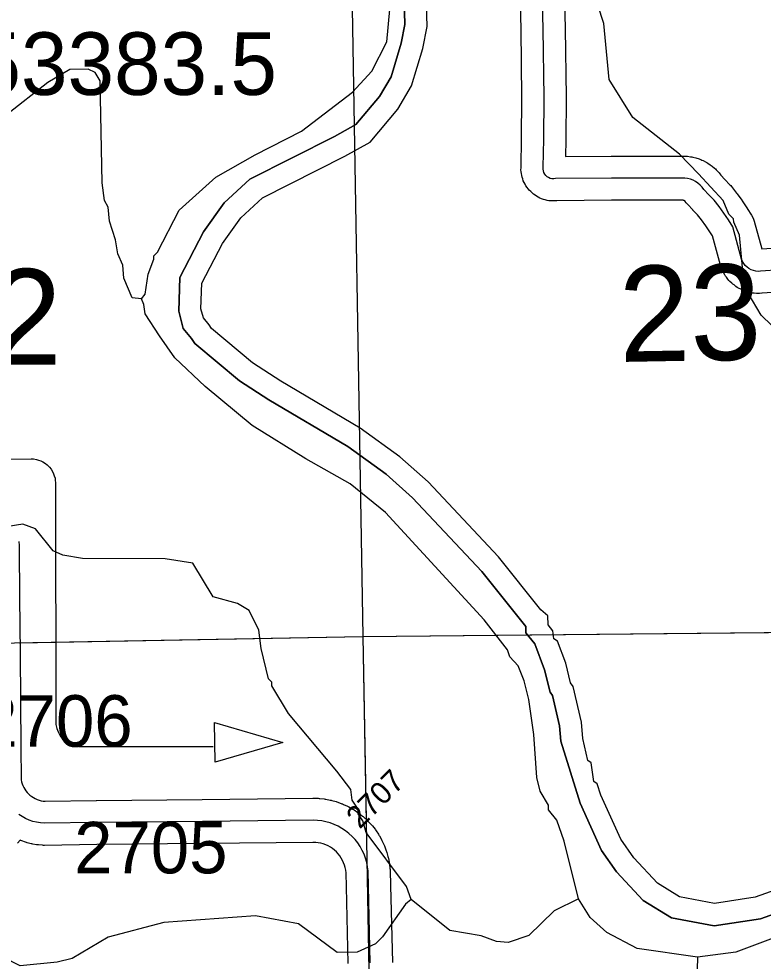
# Model space of a CAD drawing. Extents: x 23.6 to 68.7, y -63 to -29.
# Drawn here: x 42.324 to 43.335, y -56.084 to -54.804 of the extents above; entities that cross this region are included whole.
import ezdxf

# ---------------------------------------------------------------- set-up
doc = ezdxf.new("R2010")
doc.units = 0
for name, color, linetype in [('tdCoDirctArrow', 7, 'Continuous'), ('tdCoHydroRiver', 7, 'Continuous'), ('tdCoSecRdNmbr', 7, 'Continuous'), ('tdCoSecRteBand', 7, 'Continuous'), ('tdCoSecRteCL', 7, 'Continuous'), ('tdCoSectLine', 7, 'Continuous'), ('tdCoSectLinePart', 7, 'Continuous'), ('tdCoSectNmbr', 7, 'Continuous'), ('tdCoStrucSecCoName', 7, 'Continuous'), ('tdCoSurfEarth', 7, 'Continuous'), ('tdCoSurfGravel', 7, 'Continuous'), ('tdCoTwpBndry', 7, 'Continuous'), ('tdCoTwpBndryShd', 7, 'Continuous')]:
    doc.layers.add(name, color=color, linetype=linetype)

msp = doc.modelspace()

# ---------------------------------------------------------------- linework, layer by layer
at = {"layer": 'tdCoDirctArrow'}
msp.add_lwpolyline([(41.919, -55.4023), (42.3403, -55.4012), (42.3438, -55.4013), (42.3476, -55.4021), (42.3503, -55.4029), (42.3534, -55.404), (42.3562, -55.4053), (42.3597, -55.4075), (42.3623, -55.4096), (42.3652, -55.4125), (42.3677, -55.4155), (42.3695, -55.4186), (42.3708, -55.4214), (42.3718, -55.4242), (42.3728, -55.4275), (42.3732, -55.4303), (42.3735, -55.4337), (42.3741, -55.7619), (42.3751, -55.7677), (42.3769, -55.7723), (42.3797, -55.7775), (42.3831, -55.782), (42.3902, -55.7874), (42.3979, -55.7909), (42.4045, -55.792), (42.5874, -55.7918)], dxfattribs=at)
msp.add_lwpolyline([(42.5896, -55.7594), (42.6821, -55.7866), (42.5902, -55.8133)], close=True, dxfattribs=at)
at = {"layer": 'tdCoHydroRiver'}
for points in [[(43.4779, -55.9417), (43.3237, -55.9968), (43.2685, -56.0052), (43.2211, -55.9962), (43.1909, -55.9776), (43.159, -55.9431), (43.1414, -55.918), (43.114, -55.8583), (43.1091, -55.8426), (43.1044, -55.8395), (43.101, -55.8142), (43.0962, -55.8111), (43.0896, -55.7812), (43.0878, -55.7591), (43.0763, -55.7103), (43.0731, -55.7056), (43.0665, -55.6788), (43.0552, -55.6489), (43.0504, -55.6458), (43.0487, -55.6348), (43.0424, -55.6269), (43.0422, -55.6143), (43.0327, -55.6065), (42.9752, -55.5344), (42.8795, -55.4327), (42.8413, -55.3984), (42.7872, -55.3594), (42.6793, -55.2957), (42.6412, -55.2708), (42.5855, -55.224), (42.5823, -55.2193), (42.5743, -55.2099), (42.571, -55.1973), (42.5723, -55.1626), (42.6002, -55.1086), (42.6251, -55.0737), (42.6548, -55.0465), (42.7664, -54.9902), (42.8009, -54.971), (42.8384, -54.9264), (42.857, -54.8947), (42.8723, -54.844), (42.8784, -54.8139), (42.8761, -54.7398)], [(43.6152, -55.2742), (43.5236, -55.2672), (43.4336, -55.2665), (43.4003, -55.2557), (43.3607, -55.234), (43.332, -55.2059), (43.3143, -55.176), (43.3078, -55.1556), (43.3025, -55.0972), (43.2945, -55.0799), (43.2944, -55.0752), (43.2881, -55.0689), (43.28, -55.0501), (43.2465, -55.0141), (43.221, -54.9875), (43.1574, -54.9376), (43.1253, -54.8858), (43.1183, -54.8101), (43.1101, -54.7849)], [(42.4904, -55.1839), (42.4951, -55.1775), (42.4995, -55.1506), (42.5072, -55.13), (42.5072, -55.1253), (42.5119, -55.1205), (42.5413, -55.0634), (42.5914, -55.0187), (42.6448, -54.9882), (42.7076, -54.9561), (42.7766, -54.9033), (42.8032, -54.8746), (42.8233, -54.835), (42.8276, -54.7907)], [(42.4904, -55.1839), (42.4777, -55.1824), (42.4664, -55.1557), (42.4647, -55.1383), (42.4582, -55.1226), (42.4549, -55.1037), (42.4468, -55.0785), (42.445, -55.0596), (42.4402, -55.0502), (42.4368, -55.0265), (42.4339, -54.8876), (42.4275, -54.8766), (42.418, -54.872), (42.3927, -54.8722), (42.3629, -54.8899), (42.3065, -54.9346)], [(43.0838, -55.9991), (43.0641, -55.9204), (43.0543, -55.892), (43.0432, -55.8779), (43.0431, -55.8716), (43.0319, -55.8528), (43.027, -55.8339), (43.0232, -55.7755), (43.0165, -55.7282), (43.0099, -55.703), (43.0018, -55.6826), (42.9907, -55.67), (42.9874, -55.6606), (42.9555, -55.6199), (42.8215, -55.4743), (42.7738, -55.4353), (42.7135, -55.4012), (42.6404, -55.3561), (42.5768, -55.303), (42.5354, -55.2639), (42.5145, -55.2342), (42.4953, -55.2043), (42.4936, -55.1917), (42.4904, -55.1839)], [(42.8565, -55.9997), (42.85, -55.9824), (42.7956, -55.9087), (42.7907, -55.893), (42.7843, -55.8835), (42.7843, -55.8772), (42.7763, -55.8647), (42.7745, -55.8505), (42.7554, -55.8254), (42.6899, -55.7471), (42.6674, -55.7094), (42.6674, -55.7047), (42.6626, -55.7), (42.6528, -55.6591), (42.6494, -55.6338), (42.6365, -55.6071), (42.6206, -55.5978), (42.5874, -55.5886), (42.5601, -55.5431), (42.5222, -55.5372), (42.4101, -55.5367), (42.3832, -55.5322), (42.3705, -55.526), (42.3465, -55.4962), (42.3291, -55.4901), (42.2976, -55.4951)], [(42.8565, -55.9997), (42.8486, -56.0061), (42.8175, -56.0506), (42.8081, -56.0601), (42.783, -56.0714), (42.7561, -56.0717), (42.7037, -56.0327), (42.6452, -56.0222), (42.5205, -56.0313), (42.445, -56.051), (42.3963, -56.0798), (42.3758, -56.0848), (42.3254, -56.09), (42.3015, -56.0776), (42.2795, -56.0794), (42.2168, -56.1273), (42.1586, -56.1515), (42.1398, -56.1675), (42.129, -56.1897), (42.0827, -56.3007), (42.0765, -56.3118), (42.0644, -56.3671)], [(43.0838, -55.9991), (43.0508, -56.0152), (43.0164, -56.0487), (42.9881, -56.0584), (42.9723, -56.057), (42.9517, -56.0493), (42.909, -56.0418), (42.8565, -55.9997)], [(43.2455, -56.0781), (43.1633, -56.0662), (43.1221, -56.0445), (43.0998, -56.0242), (43.0838, -55.9991)], [(43.4061, -56.0308), (43.2976, -56.0713), (43.2455, -56.0781)], [(43.2455, -56.0781), (43.2443, -56.1112)]]:
    msp.add_lwpolyline(points, dxfattribs=at)
at = {"layer": 'tdCoSecRteBand'}
for points in [[(43.4088, -55.1712), (43.3332, -55.1763), (43.333, -55.1763), (43.3327, -55.1763), (43.3294, -55.1765), (43.3274, -55.1766), (43.3253, -55.1765), (43.3221, -55.1762), (43.32, -55.176), (43.318, -55.1756), (43.3148, -55.1748), (43.3128, -55.1744), (43.3108, -55.1737), (43.3078, -55.1725), (43.3058, -55.1718), (43.304, -55.1708), (43.3011, -55.1693), (43.2993, -55.1683), (43.2976, -55.1671), (43.295, -55.1651), (43.2933, -55.1639), (43.2918, -55.1625), (43.2895, -55.1602), (43.288, -55.1588), (43.2867, -55.1571), (43.2847, -55.1546), (43.2834, -55.1529), (43.2824, -55.1512), (43.2807, -55.1483), (43.2797, -55.1465), (43.2789, -55.1446), (43.2776, -55.1416), (43.2769, -55.1398), (43.2764, -55.138), (43.2656, -55.0984), (43.2623, -55.0931), (43.2567, -55.0848), (43.2508, -55.0766), (43.2454, -55.0697), (43.2395, -55.0637), (43.2392, -55.0634), (43.2389, -55.0631), (43.2321, -55.0557), (43.231, -55.0545), (43.2301, -55.0533), (43.2288, -55.0515), (43.2284, -55.0512), (43.228, -55.0509), (43.2276, -55.0506), (43.2272, -55.0504), (43.2267, -55.0502), (43.2262, -55.0501), (43.2257, -55.05), (43.2238, -55.05), (43.1287, -55.05), (43.0545, -55.0506), (43.0539, -55.0507), (43.0513, -55.051), (43.0486, -55.0509), (43.0462, -55.0508), (43.0436, -55.0507), (43.041, -55.0501), (43.0387, -55.0495), (43.0361, -55.0489), (43.0337, -55.0479), (43.0314, -55.047), (43.029, -55.046), (43.0268, -55.0445), (43.0248, -55.0432), (43.0225, -55.0418), (43.0206, -55.04), (43.0188, -55.0383), (43.0169, -55.0365), (43.0153, -55.0344), (43.0139, -55.0325), (43.0123, -55.0304), (43.0111, -55.028), (43.01, -55.0259), (43.0088, -55.0235), (43.008, -55.021), (43.0073, -55.0187), (43.0066, -55.0162), (43.0062, -55.0136), (43.006, -55.0112), (43.0056, -55.0085), (43.0058, -55.0059), (43.0059, -55.0041), (43.0065, -54.9668), (43.0069, -54.9104), (43.0057, -54.8176), (43.0049, -54.7823)], [(43.0649, -54.781), (43.0657, -54.8164), (43.0657, -54.8166), (43.0657, -54.8167), (43.0669, -54.9099), (43.0669, -54.9102), (43.0669, -54.9105), (43.0665, -54.9674), (43.0665, -54.9675), (43.0665, -54.9677), (43.0661, -54.9905), (43.1283, -54.99), (43.1285, -54.99), (43.1286, -54.99), (43.2241, -54.99), (43.2244, -54.99), (43.2247, -54.99), (43.2286, -54.99), (43.2303, -54.9901), (43.232, -54.9903), (43.2358, -54.9908), (43.2375, -54.991), (43.2392, -54.9915), (43.243, -54.9924), (43.2446, -54.9928), (43.2462, -54.9934), (43.2499, -54.9948), (43.2514, -54.9954), (43.253, -54.9962), (43.2564, -54.9979), (43.2579, -54.9987), (43.2594, -54.9996), (43.2626, -55.0018), (43.264, -55.0027), (43.2653, -55.0038), (43.2683, -55.0063), (43.2696, -55.0074), (43.2708, -55.0087), (43.2735, -55.0115), (43.2746, -55.0127), (43.2757, -55.0141), (43.2771, -55.016), (43.2826, -55.0219), (43.2894, -55.0289), (43.2906, -55.0301), (43.2917, -55.0315), (43.2985, -55.0402), (43.2988, -55.0406), (43.2991, -55.0411), (43.3056, -55.05), (43.3059, -55.0505), (43.3062, -55.0509), (43.3124, -55.0601), (43.3127, -55.0605), (43.3129, -55.061), (43.3188, -55.0704), (43.3211, -55.0741), (43.3223, -55.0783), (43.3326, -55.1162), (43.4088, -55.111)], [(42.3237, -55.5134), (42.3242, -55.5188), (42.3243, -55.5202), (42.3243, -55.5216), (42.3247, -55.59), (42.3253, -55.665), (42.3265, -55.7943), (42.3265, -55.7943), (42.3265, -55.7943), (42.3268, -55.835), (42.327, -55.8374), (42.3275, -55.8401), (42.3283, -55.8427), (42.3292, -55.8452), (42.3303, -55.8476), (42.3316, -55.8499), (42.3331, -55.8522), (42.3348, -55.8543), (42.3367, -55.8562), (42.3388, -55.8581), (42.3412, -55.86), (42.3435, -55.8615), (42.346, -55.8628), (42.3485, -55.864), (42.3512, -55.8649), (42.3539, -55.8656), (42.3567, -55.8661), (42.3592, -55.8663), (42.4289, -55.8653), (42.4289, -55.8653), (42.429, -55.8653), (42.5728, -55.8638), (42.7229, -55.8622), (42.7237, -55.8622), (42.7244, -55.8622), (42.7302, -55.8624), (42.7314, -55.8625), (42.7326, -55.8626), (42.7385, -55.8633), (42.7396, -55.8634), (42.7408, -55.8636), (42.7466, -55.8648), (42.7477, -55.865), (42.7489, -55.8653), (42.7545, -55.8669), (42.7557, -55.8672), (42.7568, -55.8677), (42.7623, -55.8697), (42.7634, -55.8701), (42.7645, -55.8706), (42.7698, -55.873), (42.7709, -55.8735), (42.7719, -55.8741), (42.7771, -55.877), (42.7781, -55.8776), (42.7791, -55.8782), (42.784, -55.8815), (42.785, -55.8822), (42.7859, -55.8829), (42.7905, -55.8865), (42.7915, -55.8873), (42.7923, -55.8881), (42.7967, -55.8921), (42.7975, -55.8929), (42.7983, -55.8937), (42.8023, -55.8981), (42.8031, -55.8989), (42.8038, -55.8999), (42.8075, -55.9045), (42.8082, -55.9054), (42.8089, -55.9064), (42.8121, -55.9113), (42.8128, -55.9123), (42.8134, -55.9133), (42.8162, -55.9185), (42.8168, -55.9195), (42.8173, -55.9206), (42.8198, -55.9259), (42.8203, -55.927), (42.8207, -55.9281), (42.8227, -55.9336), (42.8231, -55.9347), (42.8234, -55.9359), (42.825, -55.9415), (42.8253, -55.9427), (42.8255, -55.9438), (42.8267, -55.9496), (42.8269, -55.9508), (42.827, -55.952), (42.8277, -55.9578), (42.8278, -55.959), (42.8279, -55.9603), (42.8285, -55.9807), (42.8286, -55.9808), (42.8286, -55.9809), (42.831, -56.0853)], [(42.771, -56.0866), (42.7686, -55.9825), (42.768, -55.9634), (42.7676, -55.96), (42.7669, -55.9565), (42.7659, -55.9532), (42.7647, -55.9499), (42.7633, -55.9467), (42.7615, -55.9436), (42.7596, -55.9407), (42.7574, -55.9379), (42.755, -55.9353), (42.7525, -55.9329), (42.7497, -55.9307), (42.7468, -55.9288), (42.7437, -55.9271), (42.7405, -55.9256), (42.7372, -55.9244), (42.7338, -55.9234), (42.7304, -55.9227), (42.7269, -55.9223), (42.7229, -55.9222), (42.5735, -55.9238), (42.5735, -55.9238), (42.5735, -55.9238), (42.4297, -55.9253), (42.3585, -55.9263), (42.357, -55.9263), (42.3556, -55.9262), (42.3503, -55.9257), (42.3491, -55.9256), (42.3478, -55.9254), (42.3426, -55.9245), (42.3414, -55.9243), (42.3402, -55.924), (42.3351, -55.9227), (42.3339, -55.9224), (42.3327, -55.922), (42.3277, -55.9203), (42.3266, -55.9199), (42.3254, -55.9194), (42.3217, -55.9235)]]:
    msp.add_lwpolyline(points, dxfattribs=at)
at = {"layer": 'tdCoSecRteCL'}
for points in [[(43.4109, -55.141), (43.3311, -55.1464), (43.3279, -55.1466), (43.3246, -55.1463), (43.3213, -55.1456), (43.3182, -55.1444), (43.3153, -55.1428), (43.3127, -55.1409), (43.3103, -55.1386), (43.3083, -55.136), (43.3066, -55.1332), (43.3053, -55.1301), (43.2933, -55.0862), (43.2875, -55.0768), (43.2813, -55.0676), (43.2748, -55.0586), (43.268, -55.0499), (43.2609, -55.0427), (43.254, -55.0353), (43.2517, -55.0321), (43.249, -55.0293), (43.246, -55.0268), (43.2428, -55.0246), (43.2393, -55.0229), (43.2357, -55.0215), (43.2319, -55.0206), (43.228, -55.02), (43.2241, -55.02), (43.1286, -55.02), (43.0525, -55.0206), (43.0501, -55.0209), (43.0477, -55.0208), (43.0453, -55.0203), (43.0431, -55.0193), (43.0411, -55.018), (43.0393, -55.0164), (43.0378, -55.0144), (43.0367, -55.0123), (43.036, -55.01), (43.0357, -55.0076), (43.0359, -55.0052), (43.0365, -54.9672), (43.0369, -54.9103), (43.0357, -54.8171), (43.0349, -54.7816)], [(42.801, -56.086), (42.7986, -55.9816), (42.7979, -55.9612), (42.7972, -55.9554), (42.7961, -55.9496), (42.7945, -55.9439), (42.7925, -55.9384), (42.79, -55.9331), (42.7872, -55.9279), (42.7839, -55.923), (42.7803, -55.9184), (42.7763, -55.9141), (42.772, -55.9101), (42.7673, -55.9064), (42.7624, -55.9032), (42.7573, -55.9003), (42.752, -55.8978), (42.7464, -55.8958), (42.7408, -55.8942), (42.735, -55.8931), (42.7291, -55.8924), (42.7233, -55.8922), (42.5732, -55.8938), (42.4293, -55.8953), (42.3581, -55.8963), (42.3529, -55.8958), (42.3477, -55.895), (42.3425, -55.8937), (42.3375, -55.8919), (42.3327, -55.8898), (42.3281, -55.8873), (42.3237, -55.8844)]]:
    msp.add_lwpolyline(points, dxfattribs=at)
at = {"layer": 'tdCoSectLine'}
for points in [[(42.774, -54.6476), (42.774, -54.655), (42.791, -55.6424)], [(41.7942, -55.6609), (42.791, -55.6424)], [(42.791, -55.6424), (43.8008, -55.6326)], [(42.791, -55.6424), (42.8088, -56.6521)]]:
    msp.add_lwpolyline(points, dxfattribs=at)
at = {"layer": 'tdCoSectLinePart'}
for points in [[(42.774, -54.6476), (42.774, -54.655), (42.791, -55.6424)], [(42.3246, -55.6511), (42.791, -55.6424)], [(42.791, -55.6424), (43.6538, -55.634)], [(42.791, -55.6424), (42.7954, -55.8914)]]:
    msp.add_lwpolyline(points, dxfattribs=at)
at = {"layer": 'tdCoSurfEarth'}
msp.add_lwpolyline([(43.4109, -55.141), (43.3311, -55.1464), (43.3279, -55.1466), (43.3246, -55.1463), (43.3213, -55.1456), (43.3182, -55.1444), (43.3153, -55.1428), (43.3127, -55.1409), (43.3103, -55.1386), (43.3083, -55.136), (43.3066, -55.1332), (43.3053, -55.1301), (43.2933, -55.0862), (43.2875, -55.0768), (43.2813, -55.0676), (43.2748, -55.0586), (43.268, -55.0499), (43.2609, -55.0427), (43.254, -55.0353), (43.2517, -55.0321), (43.249, -55.0293), (43.246, -55.0268), (43.2428, -55.0246), (43.2393, -55.0229), (43.2357, -55.0215), (43.2319, -55.0206), (43.228, -55.02), (43.2241, -55.02), (43.1286, -55.02), (43.0525, -55.0206), (43.0501, -55.0209), (43.0477, -55.0208), (43.0453, -55.0203), (43.0431, -55.0193), (43.0411, -55.018), (43.0393, -55.0164), (43.0378, -55.0144), (43.0367, -55.0123), (43.036, -55.01), (43.0357, -55.0076), (43.0359, -55.0052), (43.0365, -54.9672), (43.0369, -54.9103), (43.0357, -54.8171), (43.0349, -54.7816)], dxfattribs=at)
at = {"layer": 'tdCoSurfGravel'}
msp.add_lwpolyline([(42.801, -56.086), (42.7986, -55.9816), (42.7979, -55.9612), (42.7972, -55.9554), (42.7961, -55.9496), (42.7945, -55.9439), (42.7925, -55.9384), (42.79, -55.9331), (42.7872, -55.9279), (42.7839, -55.923), (42.7803, -55.9184), (42.7763, -55.9141), (42.772, -55.9101), (42.7673, -55.9064), (42.7624, -55.9032), (42.7573, -55.9003), (42.752, -55.8978), (42.7464, -55.8958), (42.7408, -55.8942), (42.735, -55.8931), (42.7291, -55.8924), (42.7233, -55.8922), (42.5732, -55.8938), (42.4293, -55.8953), (42.3581, -55.8963), (42.3529, -55.8958), (42.3477, -55.895), (42.3425, -55.8937), (42.3375, -55.8919), (42.3327, -55.8898), (42.3281, -55.8873), (42.3237, -55.8844)], dxfattribs=at)
at = {"layer": 'tdCoTwpBndry'}
msp.add_lwpolyline([(43.4866, -55.9705), (43.3311, -56.0262), (43.268, -56.0358), (43.21, -56.0248), (43.1716, -56.001), (43.1355, -55.9621), (43.1152, -55.9331), (43.0858, -55.8691), (43.0597, -55.7849), (43.058, -55.7638), (43.0483, -55.7226), (43.0451, -55.718), (43.0377, -55.6878), (43.0243, -55.6525), (43.0123, -55.6378), (43.0122, -55.6292), (42.9524, -55.5542), (42.8584, -55.4543), (42.8224, -55.4219), (42.7707, -55.3847), (42.6634, -55.3213), (42.6232, -55.2951), (42.5629, -55.2444), (42.5583, -55.2376), (42.5469, -55.2242), (42.5408, -55.2006), (42.5424, -55.1547), (42.5744, -55.0929), (42.6024, -55.0536), (42.6376, -55.0215), (42.7522, -54.9636), (42.7814, -54.9473), (42.8137, -54.909), (42.8292, -54.8825), (42.8431, -54.8367), (42.8481, -54.8114), (42.8461, -54.7443)], dxfattribs=at)
at = {"layer": 'tdCoTwpBndryShd'}
msp.add_lwpolyline([(42.8461, -54.7443), (42.8481, -54.8114), (42.8431, -54.8367), (42.8292, -54.8825), (42.8137, -54.909), (42.7814, -54.9473), (42.7522, -54.9636), (42.6376, -55.0215), (42.6024, -55.0536), (42.5744, -55.0929), (42.5424, -55.1547), (42.5408, -55.2006), (42.5469, -55.2242), (42.5583, -55.2376), (42.5629, -55.2444), (42.6232, -55.2951), (42.6634, -55.3213), (42.7707, -55.3847), (42.8224, -55.4219), (42.8584, -55.4543), (42.9524, -55.5542), (43.0122, -55.6292), (43.0123, -55.6378), (43.0243, -55.6525), (43.0377, -55.6878), (43.0451, -55.718), (43.0483, -55.7226), (43.058, -55.7638), (43.0597, -55.7849), (43.0858, -55.8691), (43.1152, -55.9331), (43.1355, -55.9621), (43.1716, -56.001), (43.21, -56.0248), (43.268, -56.0358), (43.3311, -56.0262), (43.4866, -55.9705)], dxfattribs=at)

# ---------------------------------------------------------------- texts
at = {"layer": 'tdCoSecRdNmbr'}
for s, height, rotation, p in [('2706', 0.07, 0.0329, (42.27, -55.7924)), ('2707', 0.03, 45.0326, (42.7866, -55.9051)), ('2705', 0.07, 0.033, (42.3988, -55.9644))]:
    msp.add_text(s, height=height, rotation=rotation, dxfattribs=at).set_placement(p)
at = {"layer": 'tdCoSectNmbr'}
msp.add_text('22', height=0.13, dxfattribs=at).set_placement((42.1885, -55.2734))
msp.add_text('23', height=0.13, rotation=1.0335, dxfattribs=at).set_placement((43.1396, -55.2697))
at = {"layer": 'tdCoStrucSecCoName'}
msp.add_text('WD 153383.5', height=0.085, dxfattribs=at).set_placement((41.9792, -54.9069))

doc.saveas('drawing.dxf')
